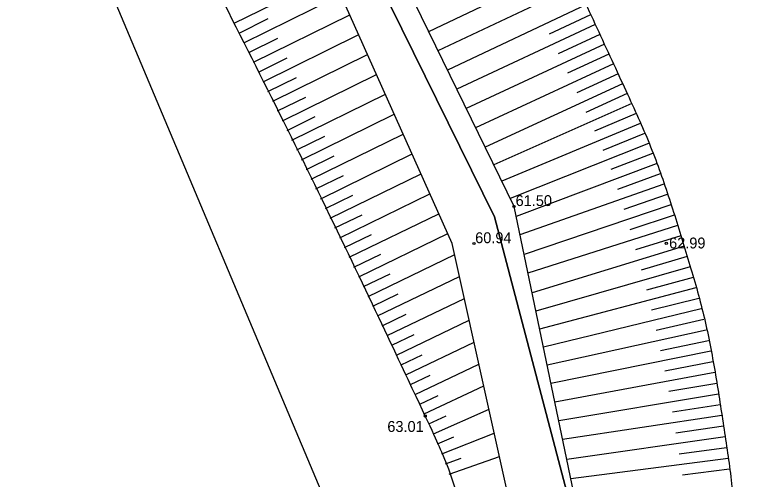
# Model space of a CAD drawing. Extents: x 616607 to 617499, y 408385 to 409695.
# Drawn here: x 617174.42 to 617208.29, y 409123.98 to 409145.37 of the extents above; entities that cross this region are included whole.
import ezdxf

# ---------------------------------------------------------------- set-up
doc = ezdxf.new("R2010")
doc.units = 0
for name, color, linetype in [('HIDG_GRAV_####_####_#', 7, 'Continuous'), ('RAMI_UZMR_####_####_#', 7, 'Continuous'), ('RELJ_AATZ_####_TKST_#', 7, 'Continuous'), ('RELJ_ELEM_####_####_#', 7, 'Continuous'), ('RELJ_NOGA_####_####_#', 7, 'Continuous'), ('ROBZ_IERR_####_####_#', 7, 'Continuous'), ('ROBZ_UZMR_####_####_#', 7, 'Continuous')]:
    doc.layers.add(name, color=color, linetype=linetype)

# ---------------------------------------------------------------- blocks, each defined once
blk = doc.blocks.new('PKT')
at = {"layer": 'RELJ_ELEM_####_####_#'}
blk.add_circle((0, 0), 0.05, dxfattribs=at)

msp = doc.modelspace()

# ---------------------------------------------------------------- linework, layer by layer
at = {"layer": 'HIDG_GRAV_####_####_#'}
for points in [[(617196.049, 409072.553), (617193.886, 409072.979), (617195.921, 409087.874), (617195.921, 409087.874), (617199.518, 409112.516), (617194.569, 409134.842), (617162.019, 409207.474), (617151.93, 409229.107), (617149.428, 409241.28), (617152.359, 409253.938), (617188.564, 409303.055), (617197.968, 409312.659), (617223.456, 409346.169), (617232.567, 409363.51), (617247.671, 409422.509), (617276.576, 409461.456), (617285.007, 409472.526), (617327.765, 409527.3)], [(617198.671, 409072.074), (617200.929, 409072.435), (617202.532, 409075.622), (617201.237, 409087.874), (617202.422, 409112.516), (617197.415, 409136.544), (617162.613, 409207.758), (617153.021, 409229.447), (617150.525, 409241.262), (617153.298, 409253.658), (617189.431, 409302.264), (617198.754, 409312.12), (617224.478, 409345.652), (617234.105, 409363.027), (617250.009, 409421.44), (617285.914, 409471.848), (617328.6, 409526.531)]]:
    msp.add_lwpolyline(points, dxfattribs=at)
at = {"layer": 'RAMI_UZMR_####_####_#'}
msp.add_lwpolyline([(617101.571, 408748.246), (617213.472, 409074.039), (617215.883, 409140.56), (617165.121, 409241.478), (617252.137, 409353.424), (617269.572, 409425.099), (617332.631, 409510.312), (617439.945, 409622.037), (617425.373, 409635.959), (617242.079, 409440.82), (617216.614, 409355.716), (617136.613, 409246.751), (617191.828, 409115.62), (617145.545, 408952.8)], dxfattribs=at)
at = {"layer": 'RELJ_NOGA_####_####_#'}
for p, q in [((617199.873, 409147.633), (617193.482, 409144.592)), ((617184.535, 409144.976), (617189.032, 409147.198)), ((617200.301, 409146.729), (617193.91, 409143.716)), ((617184.978, 409144.079), (617189.441, 409146.284)), ((617200.727, 409145.824), (617194.345, 409142.826)), ((617185.42, 409143.183), (617189.851, 409145.37)), ((617200.94, 409145.372), (617199.026, 409144.476)), ((617200.94, 409145.372), (617200.94, 409145.372)), ((617184.535, 409144.976), (617184.534, 409144.975)), ((617184.756, 409144.528), (617186.1, 409145.192)), ((617201.152, 409144.919), (617194.777, 409141.942)), ((617201.152, 409144.919), (617201.152, 409144.919)), ((617184.756, 409144.528), (617184.756, 409144.527)), ((617185.199, 409143.631), (617186.533, 409144.29)), ((617185.863, 409142.286), (617190.261, 409144.457)), ((617201.363, 409144.465), (617199.452, 409143.576)), ((617201.363, 409144.465), (617201.363, 409144.466)), ((617184.978, 409144.079), (617184.977, 409144.079)), ((617201.574, 409144.012), (617195.213, 409141.051)), ((617201.574, 409144.012), (617201.575, 409144.013)), ((617185.199, 409143.631), (617185.199, 409143.631)), ((617186.305, 409141.389), (617190.671, 409143.542)), ((617201.784, 409143.559), (617199.878, 409142.674)), ((617201.784, 409143.559), (617201.785, 409143.559)), ((617185.42, 409143.183), (617185.42, 409143.182)), ((617185.642, 409142.734), (617186.966, 409143.388)), ((617201.995, 409143.105), (617195.645, 409140.166)), ((617201.995, 409143.105), (617201.995, 409143.105)), ((617185.642, 409142.734), (617185.642, 409142.734)), ((617186.084, 409141.838), (617187.399, 409142.486)), ((617186.747, 409140.492), (617191.081, 409142.626)), ((617202.205, 409142.651), (617200.302, 409141.771)), ((617202.205, 409142.651), (617202.205, 409142.651)), ((617185.863, 409142.286), (617185.862, 409142.286)), ((617202.414, 409142.197), (617196.08, 409139.275)), ((617202.414, 409142.197), (617202.415, 409142.198)), ((617186.084, 409141.838), (617186.084, 409141.837)), ((617186.527, 409140.941), (617187.831, 409141.584)), ((617187.189, 409139.595), (617191.49, 409141.713)), ((617202.623, 409141.743), (617200.723, 409140.874)), ((617202.623, 409141.743), (617202.624, 409141.743)), ((617186.305, 409141.389), (617186.305, 409141.389)), ((617202.83, 409141.288), (617196.477, 409138.464)), ((617202.83, 409141.288), (617202.831, 409141.288)), ((617186.527, 409140.941), (617186.526, 409140.941)), ((617187.63, 409138.698), (617191.902, 409140.794)), ((617203.031, 409140.83), (617201.121, 409140.004)), ((617203.031, 409140.83), (617203.031, 409140.83)), ((617186.747, 409140.492), (617186.747, 409140.492)), ((617186.968, 409140.044), (617188.264, 409140.681)), ((617203.227, 409140.37), (617196.847, 409137.707)), ((617203.227, 409140.37), (617203.228, 409140.37)), ((617186.968, 409140.044), (617186.968, 409140.043)), ((617187.41, 409139.146), (617188.696, 409139.778)), ((617188.071, 409137.8), (617192.312, 409139.879)), ((617203.418, 409139.908), (617201.505, 409139.127)), ((617203.418, 409139.908), (617203.418, 409139.908)), ((617187.189, 409139.595), (617187.188, 409139.595)), ((617203.604, 409139.444), (617197.232, 409136.919)), ((617203.604, 409139.444), (617203.605, 409139.444)), ((617187.41, 409139.146), (617187.41, 409139.146)), ((617187.851, 409138.249), (617189.127, 409138.875)), ((617188.511, 409136.902), (617192.723, 409138.962)), ((617203.786, 409138.978), (617201.876, 409138.241)), ((617203.786, 409138.978), (617203.786, 409138.978)), ((617187.63, 409138.698), (617187.629, 409138.697)), ((617203.963, 409138.51), (617197.509, 409136.09)), ((617203.963, 409138.51), (617203.964, 409138.511)), ((617187.851, 409138.249), (617187.85, 409138.249)), ((617188.071, 409137.8), (617188.07, 409137.799)), ((617188.291, 409137.351), (617189.559, 409137.972)), ((617188.95, 409136.003), (617193.134, 409138.046)), ((617204.136, 409138.041), (617202.175, 409137.326)), ((617204.136, 409138.041), (617204.136, 409138.041)), ((617204.305, 409137.571), (617197.687, 409135.24)), ((617204.305, 409137.571), (617204.306, 409137.571)), ((617188.291, 409137.351), (617188.291, 409137.351)), ((617188.73, 409136.453), (617189.99, 409137.069)), ((617189.388, 409135.104), (617193.544, 409137.129)), ((617204.47, 409137.099), (617202.463, 409136.405)), ((617204.47, 409137.099), (617204.47, 409137.099)), ((617188.511, 409136.902), (617188.51, 409136.901)), ((617188.73, 409136.453), (617188.73, 409136.452)), ((617204.631, 409136.625), (617197.875, 409134.338)), ((617204.631, 409136.625), (617204.632, 409136.626)), ((617189.169, 409135.554), (617190.42, 409136.164)), ((617189.826, 409134.205), (617193.956, 409136.212)), ((617204.788, 409136.151), (617202.742, 409135.476)), ((617204.788, 409136.151), (617204.789, 409136.151)), ((617188.95, 409136.003), (617188.949, 409136.003)), ((617189.169, 409135.554), (617189.169, 409135.554)), ((617204.943, 409135.675), (617198.055, 409133.473)), ((617204.943, 409135.675), (617204.944, 409135.676)), ((617189.388, 409135.104), (617189.387, 409135.104)), ((617189.607, 409134.655), (617190.85, 409135.259)), ((617190.262, 409133.305), (617194.367, 409135.294)), ((617205.094, 409135.199), (617203.01, 409134.549)), ((617205.094, 409135.199), (617205.094, 409135.199)), ((617205.242, 409134.721), (617198.243, 409132.571)), ((617205.242, 409134.721), (617205.243, 409134.721)), ((617189.607, 409134.655), (617189.607, 409134.655)), ((617189.826, 409134.205), (617189.825, 409134.205)), ((617190.044, 409133.755), (617191.279, 409134.354)), ((617190.697, 409132.405), (617194.683, 409134.33)), ((617205.386, 409134.242), (617203.27, 409133.614)), ((617205.386, 409134.242), (617205.387, 409134.242)), ((617190.044, 409133.755), (617190.044, 409133.755)), ((617205.526, 409133.762), (617198.419, 409131.726)), ((617205.526, 409133.762), (617205.527, 409133.763)), ((617190.48, 409132.855), (617191.707, 409133.448)), ((617190.262, 409133.305), (617190.261, 409133.305)), ((617191.132, 409131.504), (617194.907, 409133.32)), ((617205.66, 409133.281), (617203.513, 409132.695)), ((617205.66, 409133.281), (617205.661, 409133.281)), ((617190.48, 409132.855), (617190.48, 409132.855)), ((617205.79, 409132.798), (617198.592, 409130.894)), ((617205.79, 409132.798), (617205.791, 409132.798)), ((617190.697, 409132.405), (617190.696, 409132.405)), ((617190.915, 409131.955), (617192.079, 409132.516)), ((617191.565, 409130.603), (617195.13, 409132.314)), ((617205.915, 409132.314), (617203.744, 409131.764)), ((617205.915, 409132.314), (617205.915, 409132.314)), ((617190.915, 409131.955), (617190.914, 409131.955)), ((617206.035, 409131.828), (617198.766, 409130.061)), ((617206.035, 409131.828), (617206.036, 409131.829)), ((617191.132, 409131.504), (617191.131, 409131.504)), ((617191.348, 409131.054), (617192.449, 409131.582)), ((617206.15, 409131.342), (617203.96, 409130.838)), ((617206.15, 409131.342), (617206.15, 409131.342)), ((617191.348, 409131.054), (617191.348, 409131.054)), ((617191.996, 409129.701), (617195.353, 409131.305)), ((617191.781, 409130.152), (617192.819, 409130.649)), ((617206.26, 409130.854), (617198.936, 409129.242)), ((617206.26, 409130.854), (617206.261, 409130.854)), ((617191.565, 409130.603), (617191.564, 409130.603)), ((617192.426, 409128.798), (617195.577, 409130.297)), ((617206.366, 409130.365), (617204.164, 409129.899)), ((617206.366, 409130.365), (617206.367, 409130.365)), ((617191.781, 409130.152), (617191.78, 409130.152)), ((617191.996, 409129.701), (617191.995, 409129.701)), ((617192.212, 409129.25), (617193.188, 409129.715)), ((617206.468, 409129.876), (617199.112, 409128.397)), ((617206.468, 409129.876), (617206.469, 409129.876)), ((617192.855, 409127.895), (617195.8, 409129.289)), ((617206.565, 409129.385), (617204.356, 409128.957)), ((617206.565, 409129.385), (617206.565, 409129.385)), ((617192.212, 409129.25), (617192.211, 409129.25)), ((617192.426, 409128.798), (617192.426, 409128.798)), ((617192.641, 409128.347), (617193.555, 409128.78)), ((617206.657, 409128.894), (617199.292, 409127.536)), ((617206.657, 409128.894), (617206.658, 409128.894)), ((617192.641, 409128.347), (617192.641, 409128.347)), ((617193.283, 409126.991), (617196.023, 409128.284)), ((617206.746, 409128.402), (617204.535, 409128.019)), ((617206.746, 409128.402), (617206.746, 409128.402)), ((617192.855, 409127.895), (617192.854, 409127.894)), ((617193.069, 409127.443), (617193.922, 409127.845)), ((617206.83, 409127.909), (617199.473, 409126.669)), ((617206.83, 409127.909), (617206.831, 409127.909)), ((617193.069, 409127.443), (617193.069, 409127.443)), ((617206.911, 409127.416), (617204.705, 409127.068)), ((617206.911, 409127.416), (617206.911, 409127.416)), ((617193.283, 409126.991), (617193.282, 409126.99)), ((617193.698, 409126.081), (617196.262, 409127.206)), ((617206.987, 409126.921), (617199.652, 409125.81)), ((617206.987, 409126.921), (617206.988, 409126.922)), ((617193.494, 409126.538), (617194.288, 409126.901)), ((617193.494, 409126.538), (617193.493, 409126.537)), ((617207.061, 409126.427), (617204.867, 409126.105)), ((617207.061, 409126.427), (617207.061, 409126.427)), ((617193.698, 409126.081), (617193.697, 409126.081)), ((617193.895, 409125.622), (617194.641, 409125.935)), ((617194.083, 409125.158), (617196.504, 409126.113)), ((617207.132, 409125.932), (617199.842, 409124.896)), ((617207.132, 409125.932), (617207.133, 409125.932)), ((617193.895, 409125.622), (617193.895, 409125.621)), ((617207.201, 409125.437), (617205.022, 409125.138)), ((617207.201, 409125.437), (617207.201, 409125.437)), ((617194.083, 409125.158), (617194.082, 409125.158)), ((617194.262, 409124.692), (617194.972, 409124.952)), ((617194.431, 409124.221), (617196.744, 409125.03)), ((617207.267, 409124.941), (617200.028, 409124.004)), ((617207.267, 409124.941), (617207.268, 409124.941)), ((617194.262, 409124.692), (617194.262, 409124.691)), ((617194.431, 409124.221), (617194.43, 409124.221)), ((617207.33, 409124.445), (617205.169, 409124.173)), ((617207.33, 409124.445), (617207.331, 409124.445))]:
    msp.add_line(p, q, dxfattribs=at)
for points in [[(617336.806, 409523.735), (617334.087, 409521.174), (617331.368, 409518.613), (617328.65, 409516.053), (617321.193, 409509.03), (617314.57, 409501.094), (617308.568, 409492.793), (617305.546, 409488.614), (617302.537, 409484.426), (617299.516, 409480.247), (617296.49, 409476.063), (617293.469, 409471.875), (617290.436, 409467.695), (617287.772, 409464.025), (617284.965, 409460.461), (617282.252, 409456.826), (617279.55, 409453.205), (617276.887, 409449.558), (617274.256, 409445.882), (617271.624, 409442.206), (617269.17, 409438.414), (617266.782, 409434.573), (617265.581, 409432.642), (617264.455, 409430.674), (617263.346, 409428.69), (617262.228, 409426.69), (617261.169, 409424.668), (617260.166, 409422.606), (617258.56, 409419.302), (617257.132, 409415.931), (617255.903, 409412.47), (617254.682, 409409.035), (617253.531, 409405.585), (617252.579, 409402.073), (617251.627, 409398.563), (617250.683, 409395.052), (617249.746, 409391.538), (617248.81, 409388.023), (617247.876, 409384.508), (617246.956, 409380.989), (617246.456, 409379.078), (617246.028, 409377.149), (617245.649, 409375.21), (617245.269, 409373.268), (617244.984, 409371.31), (617244.622, 409369.366), (617244.259, 409367.42), (617243.878, 409365.48), (617243.456, 409363.545), (617243.245, 409362.576), (617242.967, 409361.625), (617242.691, 409360.672), (617242.413, 409359.713), (617242.093, 409358.772), (617241.734, 409357.838), (617241.092, 409356.173), (617240.315, 409354.578), (617239.389, 409353.048), (617238.465, 409351.519), (617237.498, 409350.034), (617236.402, 409348.636), (617235.3, 409347.23), (617234.195, 409345.828), (617233.083, 409344.431), (617231.973, 409343.038), (617230.863, 409341.647), (617229.743, 409340.262), (617227.764, 409337.815), (617225.693, 409335.438), (617223.461, 409333.217), (617221.215, 409330.983), (617218.873, 409328.856), (617216.607, 409326.646), (617214.346, 409324.442), (617212.093, 409322.231), (617209.875, 409319.98), (617208.771, 409318.86), (617207.791, 409317.635), (617206.772, 409316.432), (617205.753, 409315.229), (617204.825, 409314.017), (617203.96, 409312.646), (617203.768, 409312.342), (617203.633, 409312.004), (617203.62, 409311.655), (617203.607, 409311.284), (617203.603, 409310.913), (617203.599, 409310.542), (617203.595, 409310.167), (617203.603, 409309.793), (617203.596, 409309.419), (617203.588, 409309.066), (617203.48, 409308.714), (617203.309, 409308.4), (617202.615, 409307.13), (617201.9, 409305.914), (617201.16, 409304.689), (617200.419, 409303.462), (617199.689, 409302.232), (617198.921, 409301.021), (617197.385, 409298.6), (617195.744, 409296.251), (617194.012, 409293.966), (617188.331, 409286.47), (617182.548, 409279.072), (617176.617, 409271.78), (617175.091, 409269.904), (617173.565, 409268.03), (617172.006, 409266.181), (617170.46, 409264.348), (617168.875, 409262.548), (617167.326, 409260.717), (617165.749, 409258.854), (617164.19, 409256.978), (617162.652, 409255.082), (617161.86, 409254.106), (617161.109, 409253.1), (617160.341, 409252.105), (617159.552, 409251.081), (617158.796, 409250.055), (617158.061, 409248.97), (617157.091, 409247.54), (617156.549, 409245.874), (617156.301, 409244.175), (617156.178, 409243.327), (617156.153, 409242.478), (617156.175, 409241.631), (617156.198, 409240.798), (617156.24, 409239.966), (617156.347, 409239.134), (617156.709, 409236.311), (617157.141, 409233.481), (617158.294, 409230.866), (617161.329, 409223.986), (617164.552, 409217.339), (617167.894, 409210.677), (617170.758, 409204.966), (617173.578, 409199.236), (617176.506, 409193.56), (617179.423, 409187.907), (617182.384, 409182.277), (617185.301, 409176.624), (617188.243, 409170.922), (617191.171, 409165.213), (617194.071, 409159.489), (617195.541, 409156.585), (617196.952, 409153.652), (617198.382, 409150.727), (617199.832, 409147.761), (617201.227, 409144.774), (617202.61, 409141.772), (617203.681, 409139.449), (617204.533, 409137.047), (617205.282, 409134.589), (617206.022, 409132.164), (617206.554, 409129.71), (617206.943, 409127.212), (617207.329, 409124.726), (617207.611, 409122.242), (617207.809, 409119.738), (617208.005, 409117.248), (617208.126, 409114.753), (617208.097, 409112.263), (617208.074, 409110.266), (617207.983, 409108.256), (617207.635, 409106.282), (617207.283, 409104.281), (617206.913, 409102.294), (617206.558, 409100.3), (617206.203, 409098.306), (617205.85, 409096.331), (617205.506, 409094.315), (617205.165, 409092.324), (617205.06, 409090.322), (617205.116, 409088.325), (617205.171, 409086.355), (617205.316, 409084.384), (617205.484, 409082.414), (617205.653, 409080.435), (617205.914, 409078.469), (617206.09, 409076.495), (617206.126, 409076.085), (617206.005, 409075.66), (617206.103, 409075.26)], [(617191.5, 409068.875), (617191.187, 409071.639), (617190.873, 409074.403), (617190.56, 409077.167), (617188.889, 409091.892), (617197.619, 409106.66), (617195.165, 409121.386), (617194.844, 409123.312), (617194.157, 409125.135), (617193.325, 409126.9), (617187.756, 409138.717), (617181.857, 409150.154), (617176.29, 409161.887), (617165.241, 409185.172), (617154.985, 409208.835), (617144.902, 409232.447), (617143.246, 409236.327), (617146.946, 409242.229), (617143.832, 409245.09), (617142.81, 409246.028), (617141.789, 409246.966), (617140.768, 409247.904)]]:
    msp.add_open_spline(points, degree=3, dxfattribs=at)
at = {"layer": 'ROBZ_IERR_####_####_#'}
msp.add_lwpolyline([(617119.605, 409263.967), (617148.652, 409247.272), (617150.138, 409230.13), (617196.507, 409136.07), (617200.886, 409119.423), (617196.025, 409075.262), (617232.282, 409073.757)], dxfattribs=at)
at = {"layer": 'ROBZ_UZMR_####_####_#'}
msp.add_lwpolyline([(617232.583, 409073.745), (617196.025, 409075.262), (617200.886, 409119.423), (617196.507, 409136.07), (617150.138, 409230.13), (617148.652, 409247.272), (617201.229, 409318.934), (617233.453, 409357.938), (617244.928, 409391.934), (617250.98, 409414.497), (617255.789, 409432.426), (617326.39, 409521.291), (617332.188, 409529.592), (617332.358, 409529.835), (617335.391, 409534.333), (617341.051, 409533.641), (617349.913, 409536.856), (617370.73, 409556.7), (617378.749, 409547.935), (617381.343, 409545.1)], dxfattribs=at)

# ---------------------------------------------------------------- block references
at = {"layer": 'RELJ_ELEM_####_####_#'}
for p in [(617197.415, 409136.544), (617195.569, 409134.842), (617204.422, 409134.85), (617193.325, 409126.9)]:
    msp.add_blockref('PKT', p, dxfattribs=at)

# ---------------------------------------------------------------- texts
at = {"layer": 'RELJ_AATZ_####_TKST_#'}
for s, p in [('61.50', (617197.487, 409136.565)), ('60.94', (617195.625, 409134.855)), ('62.99', (617204.553, 409134.613)), ('63.01', (617191.581, 409126.166))]:
    msp.add_text(s, height=0.5, dxfattribs=at).set_placement(p)

doc.saveas('drawing.dxf')
